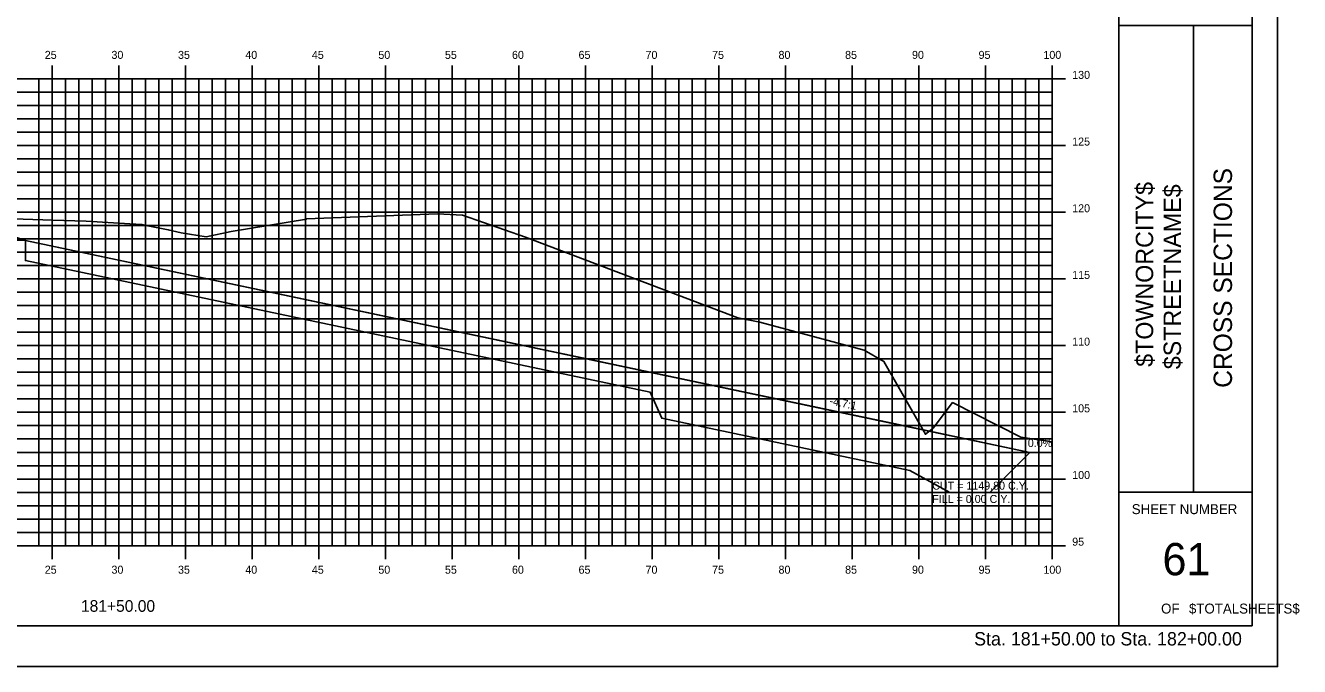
# Model space of a CAD drawing. Extents: x 850598 to 870284, y 366541 to 366651.
# Drawn here: x 859765.9 to 859861.5, y 366541.2 to 366589.2 of the extents above; entities that cross this region are included whole.
import ezdxf

# ---------------------------------------------------------------- set-up
doc = ezdxf.new("R2010")
doc.units = 0
for name, color, linetype in [('ANNOTATION', 7, 'Continuous'), ('BORDER', 7, 'Continuous'), ('D_Drainage_RipRap', 7, 'Continuous'), ('D_Roadway_Centerline', 7, 'Continuous'), ('D_Roadway_SlopeLines', 7, 'Continuous'), ('D_Roadway_SubGrade', 7, 'Continuous'), ('D_Text_Standard', 7, 'Continuous'), ('H_V ANNOTATION', 7, 'Continuous'), ('HIGHWAY_TITLE', 7, 'Continuous'), ('MAJOR', 7, 'Continuous'), ('MINOR', 7, 'Continuous'), ('PLOT BOUNDARY', 7, 'Continuous'), ('S_Roadway_Centerline', 7, 'Continuous')]:
    doc.layers.add(name, color=color, linetype=linetype)

msp = doc.modelspace()

# ---------------------------------------------------------------- linework, layer by layer
at = {"layer": 'BORDER'}
for p, q in [((859847.915, 366544.225), (859847.915, 366649.225)), ((859857.915, 366544.225), (859857.915, 366649.225)), ((859847.915, 366589.228), (859857.915, 366589.228)), ((859853.507, 366554.228), (859853.507, 366589.228)), ((859847.915, 366554.228), (859857.915, 366554.228)), ((859697.915, 366544.225), (859857.915, 366544.225))]:
    msp.add_line(p, q, dxfattribs=at)
at = {"layer": 'D_Drainage_RipRap'}
msp.add_lwpolyline([(859812.768, 366563.225), (859831.383, 366559.303), (859841.245, 366557.225), (859838.245, 366554.225), (859835.245, 366554.225), (859832.245, 366555.853), (859813.63, 366559.775), (859812.768, 366561.725), (859765.915, 366571.597), (859765.915, 366573.097)], close=True, dxfattribs=at)
at = {"layer": 'D_Roadway_Centerline'}
msp.add_lwpolyline([(859709.251, 366575.267), (859710.251, 366575.182), (859711.251, 366574.979), (859712.251, 366574.657), (859713.251, 366574.216), (859717.915, 366571.884), (859721.717, 366573.151), (859727.915, 366575.217), (859731.915, 366575.457), (859742.915, 366575.787), (859753.915, 366575.457), (859757.915, 366575.217), (859759.915, 366575.097), (859765.915, 366573.097), (859812.768, 366563.225), (859831.383, 366559.303), (859841.245, 366557.225), (859842.915, 366557.225)], dxfattribs=at)
at = {"layer": 'D_Roadway_SlopeLines'}
msp.add_lwpolyline([(859765.915, 366573.097), (859841.245, 366557.225), (859841.245, 366557.225)], dxfattribs=at)
at = {"layer": 'D_Roadway_SubGrade'}
msp.add_lwpolyline([(859753.915, 366574.957), (859754.915, 366574.897), (859754.915, 366575.147), (859759.915, 366574.847), (859759.915, 366575.097), (859765.915, 366573.097), (859753.915, 366573.457)], close=True, dxfattribs=at)
at = {"layer": 'MAJOR'}
for p, q in [((859767.915, 366586.227), (859767.915, 366585.225)), ((859767.915, 366586.227), (859767.915, 366585.225)), ((859772.915, 366586.227), (859772.915, 366585.225)), ((859772.915, 366586.227), (859772.915, 366585.225)), ((859777.915, 366586.227), (859777.915, 366585.225)), ((859777.915, 366586.227), (859777.915, 366585.225)), ((859782.915, 366586.227), (859782.915, 366585.225)), ((859782.915, 366586.227), (859782.915, 366585.225)), ((859787.915, 366586.227), (859787.915, 366585.225)), ((859787.915, 366586.227), (859787.915, 366585.225)), ((859792.915, 366586.227), (859792.915, 366585.225)), ((859792.915, 366586.227), (859792.915, 366585.225)), ((859797.915, 366586.227), (859797.915, 366585.225)), ((859797.915, 366586.227), (859797.915, 366585.225)), ((859802.915, 366586.227), (859802.915, 366585.225)), ((859802.915, 366586.227), (859802.915, 366585.225)), ((859807.915, 366586.227), (859807.915, 366585.225)), ((859807.915, 366586.227), (859807.915, 366585.225)), ((859812.915, 366586.227), (859812.915, 366585.225)), ((859812.915, 366586.227), (859812.915, 366585.225)), ((859817.915, 366586.227), (859817.915, 366585.225)), ((859817.915, 366586.227), (859817.915, 366585.225)), ((859822.915, 366586.227), (859822.915, 366585.225)), ((859822.915, 366586.227), (859822.915, 366585.225)), ((859827.915, 366586.227), (859827.915, 366585.225)), ((859827.915, 366586.227), (859827.915, 366585.225)), ((859832.915, 366586.227), (859832.915, 366585.225)), ((859832.915, 366586.227), (859832.915, 366585.225)), ((859837.915, 366586.227), (859837.915, 366585.225)), ((859837.915, 366586.227), (859837.915, 366585.225)), ((859842.915, 366586.227), (859842.915, 366585.225)), ((859842.915, 366586.227), (859842.915, 366585.225)), ((859702.915, 366585.225), (859842.915, 366585.225)), ((859702.915, 366585.225), (859842.915, 366585.225)), ((859702.915, 366585.225), (859842.915, 366585.225)), ((859702.915, 366585.225), (859842.915, 366585.225)), ((859767.915, 366550.225), (859767.915, 366585.225)), ((859767.915, 366550.225), (859767.915, 366585.225)), ((859772.915, 366550.225), (859772.915, 366585.225)), ((859772.915, 366550.225), (859772.915, 366585.225)), ((859777.915, 366550.225), (859777.915, 366585.225)), ((859777.915, 366550.225), (859777.915, 366585.225)), ((859782.915, 366550.225), (859782.915, 366585.225)), ((859782.915, 366550.225), (859782.915, 366585.225)), ((859787.915, 366550.225), (859787.915, 366585.225)), ((859787.915, 366550.225), (859787.915, 366585.225)), ((859792.915, 366550.225), (859792.915, 366585.225)), ((859792.915, 366550.225), (859792.915, 366585.225)), ((859797.915, 366550.225), (859797.915, 366585.225)), ((859797.915, 366550.225), (859797.915, 366585.225)), ((859802.915, 366550.225), (859802.915, 366585.225)), ((859802.915, 366550.225), (859802.915, 366585.225)), ((859807.915, 366550.225), (859807.915, 366585.225)), ((859807.915, 366550.225), (859807.915, 366585.225)), ((859812.915, 366550.225), (859812.915, 366585.225)), ((859812.915, 366550.225), (859812.915, 366585.225)), ((859817.915, 366550.225), (859817.915, 366585.225)), ((859817.915, 366550.225), (859817.915, 366585.225)), ((859822.915, 366550.225), (859822.915, 366585.225)), ((859822.915, 366550.225), (859822.915, 366585.225)), ((859827.915, 366550.225), (859827.915, 366585.225)), ((859827.915, 366550.225), (859827.915, 366585.225)), ((859832.915, 366550.225), (859832.915, 366585.225)), ((859832.915, 366550.225), (859832.915, 366585.225)), ((859837.915, 366550.225), (859837.915, 366585.225)), ((859837.915, 366550.225), (859837.915, 366585.225)), ((859843.917, 366585.225), (859841.913, 366585.225)), ((859843.917, 366585.225), (859841.913, 366585.225)), ((859842.915, 366550.225), (859842.915, 366585.225)), ((859842.915, 366550.225), (859842.915, 366585.225)), ((859842.915, 366550.225), (859842.915, 366585.225)), ((859842.915, 366550.225), (859842.915, 366585.225)), ((859702.915, 366580.225), (859842.915, 366580.225)), ((859702.915, 366580.225), (859842.915, 366580.225)), ((859843.917, 366580.225), (859841.913, 366580.225)), ((859843.917, 366580.225), (859841.913, 366580.225)), ((859702.915, 366575.225), (859842.915, 366575.225)), ((859702.915, 366575.225), (859842.915, 366575.225)), ((859843.917, 366575.225), (859841.913, 366575.225)), ((859843.917, 366575.225), (859841.913, 366575.225)), ((859702.915, 366570.225), (859842.915, 366570.225)), ((859702.915, 366570.225), (859842.915, 366570.225)), ((859843.917, 366570.225), (859841.913, 366570.225)), ((859843.917, 366570.225), (859841.913, 366570.225)), ((859702.915, 366565.225), (859842.915, 366565.225)), ((859702.915, 366565.225), (859842.915, 366565.225)), ((859843.917, 366565.225), (859841.913, 366565.225)), ((859843.917, 366565.225), (859841.913, 366565.225)), ((859702.915, 366560.225), (859842.915, 366560.225)), ((859702.915, 366560.225), (859842.915, 366560.225)), ((859843.917, 366560.225), (859841.913, 366560.225)), ((859843.917, 366560.225), (859841.913, 366560.225)), ((859702.915, 366555.225), (859842.915, 366555.225)), ((859702.915, 366555.225), (859842.915, 366555.225)), ((859843.917, 366555.225), (859841.913, 366555.225)), ((859843.917, 366555.225), (859841.913, 366555.225)), ((859702.915, 366550.225), (859842.915, 366550.225)), ((859702.915, 366550.225), (859842.915, 366550.225)), ((859702.915, 366550.225), (859842.915, 366550.225)), ((859702.915, 366550.225), (859842.915, 366550.225)), ((859767.915, 366549.223), (859767.915, 366550.225)), ((859767.915, 366549.223), (859767.915, 366550.225)), ((859772.915, 366549.223), (859772.915, 366550.225)), ((859772.915, 366549.223), (859772.915, 366550.225)), ((859777.915, 366549.223), (859777.915, 366550.225)), ((859777.915, 366549.223), (859777.915, 366550.225)), ((859782.915, 366549.223), (859782.915, 366550.225)), ((859782.915, 366549.223), (859782.915, 366550.225)), ((859787.915, 366549.223), (859787.915, 366550.225)), ((859787.915, 366549.223), (859787.915, 366550.225)), ((859792.915, 366549.223), (859792.915, 366550.225)), ((859792.915, 366549.223), (859792.915, 366550.225)), ((859797.915, 366549.223), (859797.915, 366550.225)), ((859797.915, 366549.223), (859797.915, 366550.225)), ((859802.915, 366549.223), (859802.915, 366550.225)), ((859802.915, 366549.223), (859802.915, 366550.225)), ((859807.915, 366549.223), (859807.915, 366550.225)), ((859807.915, 366549.223), (859807.915, 366550.225)), ((859812.915, 366549.223), (859812.915, 366550.225)), ((859812.915, 366549.223), (859812.915, 366550.225)), ((859817.915, 366549.223), (859817.915, 366550.225)), ((859817.915, 366549.223), (859817.915, 366550.225)), ((859822.915, 366549.223), (859822.915, 366550.225)), ((859822.915, 366549.223), (859822.915, 366550.225)), ((859827.915, 366549.223), (859827.915, 366550.225)), ((859827.915, 366549.223), (859827.915, 366550.225)), ((859832.915, 366549.223), (859832.915, 366550.225)), ((859832.915, 366549.223), (859832.915, 366550.225)), ((859837.915, 366549.223), (859837.915, 366550.225)), ((859837.915, 366549.223), (859837.915, 366550.225)), ((859843.917, 366550.225), (859841.913, 366550.225)), ((859843.917, 366550.225), (859841.913, 366550.225)), ((859842.915, 366549.223), (859842.915, 366550.225)), ((859842.915, 366549.223), (859842.915, 366550.225))]:
    msp.add_line(p, q, dxfattribs=at)
at = {"layer": 'MINOR'}
for p, q in [((859766.915, 366550.225), (859766.915, 366585.225)), ((859766.915, 366550.225), (859766.915, 366585.225)), ((859768.915, 366550.225), (859768.915, 366585.225)), ((859768.915, 366550.225), (859768.915, 366585.225)), ((859769.915, 366550.225), (859769.915, 366585.225)), ((859769.915, 366550.225), (859769.915, 366585.225)), ((859770.915, 366550.225), (859770.915, 366585.225)), ((859770.915, 366550.225), (859770.915, 366585.225)), ((859771.915, 366550.225), (859771.915, 366585.225)), ((859771.915, 366550.225), (859771.915, 366585.225)), ((859773.915, 366550.225), (859773.915, 366585.225)), ((859773.915, 366550.225), (859773.915, 366585.225)), ((859774.915, 366550.225), (859774.915, 366585.225)), ((859774.915, 366550.225), (859774.915, 366585.225)), ((859775.915, 366550.225), (859775.915, 366585.225)), ((859775.915, 366550.225), (859775.915, 366585.225)), ((859776.915, 366550.225), (859776.915, 366585.225)), ((859776.915, 366550.225), (859776.915, 366585.225)), ((859778.915, 366550.225), (859778.915, 366585.225)), ((859778.915, 366550.225), (859778.915, 366585.225)), ((859779.915, 366550.225), (859779.915, 366585.225)), ((859779.915, 366550.225), (859779.915, 366585.225)), ((859780.915, 366550.225), (859780.915, 366585.225)), ((859780.915, 366550.225), (859780.915, 366585.225)), ((859781.915, 366550.225), (859781.915, 366585.225)), ((859781.915, 366550.225), (859781.915, 366585.225)), ((859783.915, 366550.225), (859783.915, 366585.225)), ((859783.915, 366550.225), (859783.915, 366585.225)), ((859784.915, 366550.225), (859784.915, 366585.225)), ((859784.915, 366550.225), (859784.915, 366585.225)), ((859785.915, 366550.225), (859785.915, 366585.225)), ((859785.915, 366550.225), (859785.915, 366585.225)), ((859786.915, 366550.225), (859786.915, 366585.225)), ((859786.915, 366550.225), (859786.915, 366585.225)), ((859788.915, 366550.225), (859788.915, 366585.225)), ((859788.915, 366550.225), (859788.915, 366585.225)), ((859789.915, 366550.225), (859789.915, 366585.225)), ((859789.915, 366550.225), (859789.915, 366585.225)), ((859790.915, 366550.225), (859790.915, 366585.225)), ((859790.915, 366550.225), (859790.915, 366585.225)), ((859791.915, 366550.225), (859791.915, 366585.225)), ((859791.915, 366550.225), (859791.915, 366585.225)), ((859793.915, 366550.225), (859793.915, 366585.225)), ((859793.915, 366550.225), (859793.915, 366585.225)), ((859794.915, 366550.225), (859794.915, 366585.225)), ((859794.915, 366550.225), (859794.915, 366585.225)), ((859795.915, 366550.225), (859795.915, 366585.225)), ((859795.915, 366550.225), (859795.915, 366585.225)), ((859796.915, 366550.225), (859796.915, 366585.225)), ((859796.915, 366550.225), (859796.915, 366585.225)), ((859798.915, 366550.225), (859798.915, 366585.225)), ((859798.915, 366550.225), (859798.915, 366585.225)), ((859799.915, 366550.225), (859799.915, 366585.225)), ((859799.915, 366550.225), (859799.915, 366585.225)), ((859800.915, 366550.225), (859800.915, 366585.225)), ((859800.915, 366550.225), (859800.915, 366585.225)), ((859801.915, 366550.225), (859801.915, 366585.225)), ((859801.915, 366550.225), (859801.915, 366585.225)), ((859803.915, 366550.225), (859803.915, 366585.225)), ((859803.915, 366550.225), (859803.915, 366585.225)), ((859804.915, 366550.225), (859804.915, 366585.225)), ((859804.915, 366550.225), (859804.915, 366585.225)), ((859805.915, 366550.225), (859805.915, 366585.225)), ((859805.915, 366550.225), (859805.915, 366585.225)), ((859806.915, 366550.225), (859806.915, 366585.225)), ((859806.915, 366550.225), (859806.915, 366585.225)), ((859808.915, 366550.225), (859808.915, 366585.225)), ((859808.915, 366550.225), (859808.915, 366585.225)), ((859809.915, 366550.225), (859809.915, 366585.225)), ((859809.915, 366550.225), (859809.915, 366585.225)), ((859810.915, 366550.225), (859810.915, 366585.225)), ((859810.915, 366550.225), (859810.915, 366585.225)), ((859811.915, 366550.225), (859811.915, 366585.225)), ((859811.915, 366550.225), (859811.915, 366585.225)), ((859813.915, 366550.225), (859813.915, 366585.225)), ((859813.915, 366550.225), (859813.915, 366585.225)), ((859814.915, 366550.225), (859814.915, 366585.225)), ((859814.915, 366550.225), (859814.915, 366585.225)), ((859815.915, 366550.225), (859815.915, 366585.225)), ((859815.915, 366550.225), (859815.915, 366585.225)), ((859816.915, 366550.225), (859816.915, 366585.225)), ((859816.915, 366550.225), (859816.915, 366585.225)), ((859818.915, 366550.225), (859818.915, 366585.225)), ((859818.915, 366550.225), (859818.915, 366585.225)), ((859819.915, 366550.225), (859819.915, 366585.225)), ((859819.915, 366550.225), (859819.915, 366585.225)), ((859820.915, 366550.225), (859820.915, 366585.225)), ((859820.915, 366550.225), (859820.915, 366585.225)), ((859821.915, 366550.225), (859821.915, 366585.225)), ((859821.915, 366550.225), (859821.915, 366585.225)), ((859823.915, 366550.225), (859823.915, 366585.225)), ((859823.915, 366550.225), (859823.915, 366585.225)), ((859824.915, 366550.225), (859824.915, 366585.225)), ((859824.915, 366550.225), (859824.915, 366585.225)), ((859825.915, 366550.225), (859825.915, 366585.225)), ((859825.915, 366550.225), (859825.915, 366585.225)), ((859826.915, 366550.225), (859826.915, 366585.225)), ((859826.915, 366550.225), (859826.915, 366585.225)), ((859828.915, 366550.225), (859828.915, 366585.225)), ((859828.915, 366550.225), (859828.915, 366585.225)), ((859829.915, 366550.225), (859829.915, 366585.225)), ((859829.915, 366550.225), (859829.915, 366585.225)), ((859830.915, 366550.225), (859830.915, 366585.225)), ((859830.915, 366550.225), (859830.915, 366585.225)), ((859831.915, 366550.225), (859831.915, 366585.225)), ((859831.915, 366550.225), (859831.915, 366585.225)), ((859833.915, 366550.225), (859833.915, 366585.225)), ((859833.915, 366550.225), (859833.915, 366585.225)), ((859834.915, 366550.225), (859834.915, 366585.225)), ((859834.915, 366550.225), (859834.915, 366585.225)), ((859835.915, 366550.225), (859835.915, 366585.225)), ((859835.915, 366550.225), (859835.915, 366585.225)), ((859836.915, 366550.225), (859836.915, 366585.225)), ((859836.915, 366550.225), (859836.915, 366585.225)), ((859838.915, 366550.225), (859838.915, 366585.225)), ((859838.915, 366550.225), (859838.915, 366585.225)), ((859839.915, 366550.225), (859839.915, 366585.225)), ((859839.915, 366550.225), (859839.915, 366585.225)), ((859840.915, 366550.225), (859840.915, 366585.225)), ((859840.915, 366550.225), (859840.915, 366585.225)), ((859841.915, 366550.225), (859841.915, 366585.225)), ((859841.915, 366550.225), (859841.915, 366585.225)), ((859702.915, 366584.225), (859842.915, 366584.225)), ((859702.915, 366584.225), (859842.915, 366584.225)), ((859842.915, 366584.225), (859841.913, 366584.225)), ((859842.915, 366584.225), (859841.913, 366584.225)), ((859702.915, 366583.225), (859842.915, 366583.225)), ((859702.915, 366583.225), (859842.915, 366583.225)), ((859842.915, 366583.225), (859841.913, 366583.225)), ((859842.915, 366583.225), (859841.913, 366583.225)), ((859702.915, 366582.225), (859842.915, 366582.225)), ((859702.915, 366582.225), (859842.915, 366582.225)), ((859842.915, 366582.225), (859841.913, 366582.225)), ((859842.915, 366582.225), (859841.913, 366582.225)), ((859702.915, 366581.225), (859842.915, 366581.225)), ((859702.915, 366581.225), (859842.915, 366581.225)), ((859842.915, 366581.225), (859841.913, 366581.225)), ((859842.915, 366581.225), (859841.913, 366581.225)), ((859702.915, 366579.225), (859842.915, 366579.225)), ((859702.915, 366579.225), (859842.915, 366579.225)), ((859842.915, 366579.225), (859841.913, 366579.225)), ((859842.915, 366579.225), (859841.913, 366579.225)), ((859702.915, 366578.225), (859842.915, 366578.225)), ((859702.915, 366578.225), (859842.915, 366578.225)), ((859842.915, 366578.225), (859841.913, 366578.225)), ((859842.915, 366578.225), (859841.913, 366578.225)), ((859702.915, 366577.225), (859842.915, 366577.225)), ((859702.915, 366577.225), (859842.915, 366577.225)), ((859842.915, 366577.225), (859841.913, 366577.225)), ((859842.915, 366577.225), (859841.913, 366577.225)), ((859702.915, 366576.225), (859842.915, 366576.225)), ((859702.915, 366576.225), (859842.915, 366576.225)), ((859842.915, 366576.225), (859841.913, 366576.225)), ((859842.915, 366576.225), (859841.913, 366576.225)), ((859702.915, 366574.225), (859842.915, 366574.225)), ((859702.915, 366574.225), (859842.915, 366574.225)), ((859842.915, 366574.225), (859841.913, 366574.225)), ((859842.915, 366574.225), (859841.913, 366574.225)), ((859702.915, 366573.225), (859842.915, 366573.225)), ((859702.915, 366573.225), (859842.915, 366573.225)), ((859842.915, 366573.225), (859841.913, 366573.225)), ((859842.915, 366573.225), (859841.913, 366573.225)), ((859702.915, 366572.225), (859842.915, 366572.225)), ((859702.915, 366572.225), (859842.915, 366572.225)), ((859842.915, 366572.225), (859841.913, 366572.225)), ((859842.915, 366572.225), (859841.913, 366572.225)), ((859702.915, 366571.225), (859842.915, 366571.225)), ((859702.915, 366571.225), (859842.915, 366571.225)), ((859842.915, 366571.225), (859841.913, 366571.225)), ((859842.915, 366571.225), (859841.913, 366571.225)), ((859702.915, 366569.225), (859842.915, 366569.225)), ((859702.915, 366569.225), (859842.915, 366569.225)), ((859842.915, 366569.225), (859841.913, 366569.225)), ((859842.915, 366569.225), (859841.913, 366569.225)), ((859702.915, 366568.225), (859842.915, 366568.225)), ((859702.915, 366568.225), (859842.915, 366568.225)), ((859842.915, 366568.225), (859841.913, 366568.225)), ((859842.915, 366568.225), (859841.913, 366568.225)), ((859702.915, 366567.225), (859842.915, 366567.225)), ((859702.915, 366567.225), (859842.915, 366567.225)), ((859842.915, 366567.225), (859841.913, 366567.225)), ((859842.915, 366567.225), (859841.913, 366567.225)), ((859702.915, 366566.225), (859842.915, 366566.225)), ((859702.915, 366566.225), (859842.915, 366566.225)), ((859842.915, 366566.225), (859841.913, 366566.225)), ((859842.915, 366566.225), (859841.913, 366566.225)), ((859702.915, 366564.225), (859842.915, 366564.225)), ((859702.915, 366564.225), (859842.915, 366564.225)), ((859842.915, 366564.225), (859841.913, 366564.225)), ((859842.915, 366564.225), (859841.913, 366564.225)), ((859702.915, 366563.225), (859842.915, 366563.225)), ((859702.915, 366563.225), (859842.915, 366563.225)), ((859842.915, 366563.225), (859841.913, 366563.225)), ((859842.915, 366563.225), (859841.913, 366563.225)), ((859702.915, 366562.225), (859842.915, 366562.225)), ((859702.915, 366562.225), (859842.915, 366562.225)), ((859842.915, 366562.225), (859841.913, 366562.225)), ((859842.915, 366562.225), (859841.913, 366562.225)), ((859702.915, 366561.225), (859842.915, 366561.225)), ((859702.915, 366561.225), (859842.915, 366561.225)), ((859842.915, 366561.225), (859841.913, 366561.225)), ((859842.915, 366561.225), (859841.913, 366561.225)), ((859702.915, 366559.225), (859842.915, 366559.225)), ((859702.915, 366559.225), (859842.915, 366559.225)), ((859842.915, 366559.225), (859841.913, 366559.225)), ((859842.915, 366559.225), (859841.913, 366559.225)), ((859702.915, 366558.225), (859842.915, 366558.225)), ((859702.915, 366558.225), (859842.915, 366558.225)), ((859842.915, 366558.225), (859841.913, 366558.225)), ((859842.915, 366558.225), (859841.913, 366558.225)), ((859702.915, 366557.225), (859842.915, 366557.225)), ((859702.915, 366557.225), (859842.915, 366557.225)), ((859842.915, 366557.225), (859841.913, 366557.225)), ((859842.915, 366557.225), (859841.913, 366557.225)), ((859702.915, 366556.225), (859842.915, 366556.225)), ((859702.915, 366556.225), (859842.915, 366556.225)), ((859842.915, 366556.225), (859841.913, 366556.225)), ((859842.915, 366556.225), (859841.913, 366556.225)), ((859702.915, 366554.225), (859842.915, 366554.225)), ((859702.915, 366554.225), (859842.915, 366554.225)), ((859842.915, 366554.225), (859841.913, 366554.225)), ((859842.915, 366554.225), (859841.913, 366554.225)), ((859702.915, 366553.225), (859842.915, 366553.225)), ((859702.915, 366553.225), (859842.915, 366553.225)), ((859842.915, 366553.225), (859841.913, 366553.225)), ((859842.915, 366553.225), (859841.913, 366553.225)), ((859702.915, 366552.225), (859842.915, 366552.225)), ((859702.915, 366552.225), (859842.915, 366552.225)), ((859842.915, 366552.225), (859841.913, 366552.225)), ((859842.915, 366552.225), (859841.913, 366552.225)), ((859702.915, 366551.225), (859842.915, 366551.225)), ((859702.915, 366551.225), (859842.915, 366551.225)), ((859842.915, 366551.225), (859841.913, 366551.225)), ((859842.915, 366551.225), (859841.913, 366551.225))]:
    msp.add_line(p, q, dxfattribs=at)
at = {"layer": 'PLOT BOUNDARY'}
msp.add_lwpolyline([(859689.822, 366541.166), (859859.822, 366541.166), (859859.822, 366651.166), (859689.822, 366651.166)], close=True, dxfattribs=at)
at = {"layer": 'S_Roadway_Centerline'}
msp.add_lwpolyline([(859759.855, 366574.909), (859767.947, 366574.637), (859770.472, 366574.551), (859773.742, 366574.356), (859774.655, 366574.298), (859775.083, 366574.199), (859776.623, 366573.916), (859777.589, 366573.695), (859779.457, 366573.386), (859781.335, 366573.771), (859786.985, 366574.697), (859786.999, 366574.735), (859796.808, 366575.096), (859798.687, 366575.02), (859803.417, 366573.363), (859819.336, 366567.314), (859820.992, 366566.976), (859828.808, 366564.884), (859830.3, 366564.04), (859833.406, 366558.582), (859833.98, 366559.046), (859835.447, 366560.959), (859840.564, 366558.358), (859842.915, 366558.021)], dxfattribs=at)

# ---------------------------------------------------------------- texts
at = {"layer": 'ANNOTATION'}
msp.add_text('-4.7:1', height=0.6, rotation=348.10195, dxfattribs=at).set_placement((859826.18, 366560.822))
msp.add_text('0.0%', height=0.6, dxfattribs=at).set_placement((859841.085, 366557.625))
at = {"layer": 'BORDER'}
for s, height, rotation, p in [('CROSS SECTIONS', 1.37787, 90, (859856.4, 366562.062)), ('SHEET NUMBER', 0.74527, 360, (859848.881, 366552.592)), ('61', 2.4194, 360, (859851.187, 366548.008)), ('OF', 0.7453, 360, (859851.082, 366545.138)), ('$TOTALSHEETS$', 0.74527, 360, (859853.172, 366545.138))]:
    msp.add_text(s, height=height, rotation=rotation, dxfattribs=at).set_placement(p)
at = {"layer": 'D_Text_Standard'}
for s, p in [('CUT = 1149.80 C.Y.', (859833.915, 366554.425)), ('FILL = 0.00 C.Y.', (859833.915, 366553.429))]:
    msp.add_text(s, height=0.6, dxfattribs=at).set_placement(p)
at = {"layer": 'H_V ANNOTATION'}
for s, height, p in [('25', 0.6, (859767.361, 366586.725)), ('30', 0.6, (859772.364, 366586.725)), ('35', 0.6, (859777.356, 366586.725)), ('40', 0.6, (859782.401, 366586.725)), ('45', 0.6, (859787.393, 366586.725)), ('50', 0.6, (859792.38, 366586.725)), ('55', 0.6, (859797.372, 366586.725)), ('60', 0.6, (859802.401, 366586.725)), ('65', 0.6, (859807.393, 366586.725)), ('70', 0.6, (859812.417, 366586.725)), ('75', 0.6, (859817.409, 366586.725)), ('80', 0.6, (859822.391, 366586.725)), ('85', 0.6, (859827.383, 366586.725)), ('90', 0.6, (859832.401, 366586.725)), ('95', 0.6, (859837.393, 366586.725)), ('100', 0.6, (859842.257, 366586.725)), ('130', 0.6, (859844.415, 366585.225)), ('125', 0.6, (859844.415, 366580.225)), ('120', 0.6, (859844.415, 366575.225)), ('115', 0.6, (859844.415, 366570.225)), ('110', 0.6, (859844.415, 366565.225)), ('105', 0.6, (859844.415, 366560.225)), ('100', 0.6, (859844.415, 366555.225)), ('95', 0.6, (859844.415, 366550.225)), ('25', 0.6, (859767.361, 366548.125)), ('30', 0.6, (859772.364, 366548.125)), ('35', 0.6, (859777.356, 366548.125)), ('40', 0.6, (859782.401, 366548.125)), ('45', 0.6, (859787.393, 366548.125)), ('50', 0.6, (859792.38, 366548.125)), ('55', 0.6, (859797.372, 366548.125)), ('60', 0.6, (859802.401, 366548.125)), ('65', 0.6, (859807.393, 366548.125)), ('70', 0.6, (859812.417, 366548.125)), ('75', 0.6, (859817.409, 366548.125)), ('80', 0.6, (859822.391, 366548.125)), ('85', 0.6, (859827.383, 366548.125)), ('90', 0.6, (859832.401, 366548.125)), ('95', 0.6, (859837.393, 366548.125)), ('100', 0.6, (859842.257, 366548.125)), ('181+50.00', 0.875, (859770.075, 366545.268)), ('Sta. 181+50.00 to Sta. 182+00.00', 1.0002, (859837.061, 366542.745))]:
    msp.add_text(s, height=height, dxfattribs=at).set_placement(p)
at = {"layer": 'HIGHWAY_TITLE'}
for s, p in [('$TOWNORCITY$', (859850.488, 366563.637)), ('$STREETNAME$', (859852.575, 366563.457))]:
    msp.add_text(s, height=1.30428, rotation=90, dxfattribs=at).set_placement(p)

doc.saveas('drawing.dxf')
